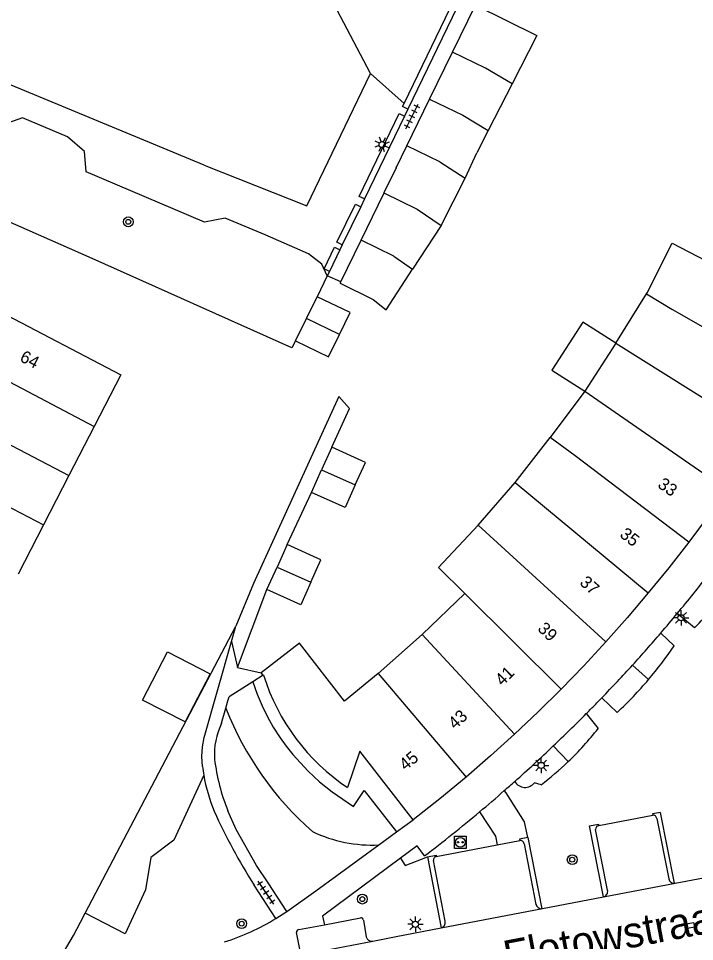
# Model space of a CAD drawing. Extents: x 132999 to 136000, y 398499 to 400501.
# Drawn here: x 133486.8 to 133541.7, y 399089.4 to 399164.4 of the extents above; entities that cross this region are included whole.
import ezdxf

# ---------------------------------------------------------------- set-up
doc = ezdxf.new("R2010")
doc.units = 0
for name, color, linetype in [('gg-afsc-erfafscheiding', 7, 'Continuous'), ('gg-afsc-hekwerk', 7, 'Continuous'), ('gg-anno-huisnummerreeks BGT', 7, 'Continuous'), ('gg-anno-openbare ruimte label', 7, 'Continuous'), ('gg-bbg-bijgebouw', 7, 'Continuous'), ('gg-bbg-gedigitaliseerde bebouwing', 7, 'Continuous'), ('gg-bbg-gedigitaliseerde bijgebouw', 7, 'Continuous'), ('gg-bbg-hoofdgebouw', 7, 'Continuous'), ('gg-bbg-luifel en loopbrug', 7, 'Continuous'), ('gg-bbg-tussenscheiding', 7, 'Continuous'), ('gg-knt-verharding', 7, 'Continuous'), ('gg-knt-verharding nz', 7, 'Continuous'), ('gt-grn-groengrens', 7, 'Continuous'), ('gt-grn-weggrens', 7, 'Continuous'), ('gt-symb-boom', 7, 'Continuous'), ('gt-symb-kolk center center', 7, 'Continuous'), ('gt-symb-laadpunt elektrisch vervoer', 7, 'Continuous'), ('gt-symb-lichtmast', 7, 'Continuous'), ('gt-symb-tegel verharding', 7, 'Continuous')]:
    doc.layers.add(name, color=color, linetype=linetype)

# ---------------------------------------------------------------- blocks, each defined once
blk = doc.blocks.new('gt0-LMAST')
at = {"layer": 'gt-symb-lichtmast'}
for p, q in [((-0.182, 0.173), (-0.447, 0.438)), ((-0.005, 0.246), (-0.005, 0.621)), ((0.172, 0.173), (0.437, 0.438)), ((-0.255, -0.004), (-0.63, -0.004)), ((-0.182, -0.181), (-0.447, -0.446)), ((-0.005, -0.254), (-0.005, -0.629)), ((0.437, -0.446), (0.172, -0.181)), ((0.245, -0.004), (0.62, -0.004))]:
    blk.add_line(p, q, dxfattribs=at)
blk.add_circle((-0.005, -0.004), 0.25, dxfattribs=at)
blk = doc.blocks.new('gt0-BOOM')
at = {"layer": 'gt-symb-boom'}
for radius in [0.4, 0.2]:
    blk.add_circle((0, 0), radius, dxfattribs=at)
blk = doc.blocks.new('gt0-LEV')
at = {"layer": 'gt-symb-laadpunt elektrisch vervoer'}
blk.add_lwpolyline([(-0.486, 0.501), (0.486, 0.501), (0.486, -0.499), (-0.486, -0.499)], close=True, dxfattribs=at)
for centre, radius in [((0, 0), 0.393), ((-0.186, 0), 0.0566), ((0.186, 0), 0.0566)]:
    blk.add_circle(centre, radius, dxfattribs=at)
blk = doc.blocks.new('gt0-TEG1')
at = {"layer": 'gt-symb-tegel verharding'}
for p, q in [((-1.125, 0), (1.125, 0)), ((-0.9, -0.25), (-0.9, 0.25)), ((-0.45, -0.25), (-0.45, 0.25)), ((0, -0.25), (0, 0.25)), ((0.45, -0.25), (0.45, 0.25)), ((0.9, -0.25), (0.9, 0.25))]:
    blk.add_line(p, q, dxfattribs=at)
blk = doc.blocks.new('gt0-KOLKCC')
at = {"layer": 'gt-symb-kolk center center'}
blk.add_lwpolyline([(-0.375, 0.2), (0.375, 0.2), (0.375, -0.2), (-0.375, -0.2)], close=True, dxfattribs=at)

msp = doc.modelspace()

# ---------------------------------------------------------------- linework, layer by layer
at = {"layer": 'gg-afsc-erfafscheiding'}
for p, q in [((133511.843, 399143.483), (133511.014, 399141.786)), ((133512.948, 399142.994), (133511.843, 399143.483)), ((133508.58, 399121.659), (133510.555, 399125.902)), ((133504.541, 399111.679), (133506.942, 399118.003)), ((133492.187, 399091.733), (133504.414, 399115.036)), ((133491.802, 399090.999), (133492.187, 399091.733))]:
    msp.add_line(p, q, dxfattribs=at)
for points in [[(133509.253, 399138.219), (133508.967, 399137.64), (133492.748, 399144.907), (133484.007, 399148.746)], [(133512.206, 399129.561), (133513.656, 399132.726), (133512.774, 399133.685), (133505.85, 399118.501), (133504.414, 399115.036)], [(133490.753, 399086.582), (133490.22, 399088.193), (133491.233, 399089.914), (133491.802, 399090.999)]]:
    msp.add_lwpolyline(points, dxfattribs=at)
at = {"layer": 'gg-afsc-hekwerk'}
for p, q in [((133515.357, 399159.931), (133502.555, 399184.214)), ((133501.842, 399152.493), (133455.942, 399171.471))]:
    msp.add_line(p, q, dxfattribs=at)
msp.add_lwpolyline([(133501.842, 399152.493), (133510.175, 399149.185), (133515.357, 399159.931)], dxfattribs=at)
at = {"layer": 'gg-bbg-bijgebouw'}
for p, q in [((133522.005, 399161.647), (133523.869, 399165.472)), ((133520.153, 399157.846), (133522.005, 399161.647)), ((133518.302, 399154.049), (133520.153, 399157.846)), ((133517.427, 399152.253), (133518.302, 399154.049)), ((133517.427, 399152.253), (133516.445, 399150.228)), ((133514.591, 399146.394), (133516.424, 399150.185)), ((133516.445, 399150.228), (133516.424, 399150.185)), ((133512.948, 399142.994), (133514.591, 399146.394)), ((133512.896, 399142.887), (133512.948, 399142.994)), ((133510.149, 399140.033), (133511.014, 399141.786)), ((133509.253, 399138.219), (133510.149, 399140.033))]:
    msp.add_line(p, q, dxfattribs=at)
at = {"layer": 'gg-bbg-gedigitaliseerde bebouwing'}
for p, q in [((133535.267, 399138.021), (133537.768, 399142.018)), ((133537.768, 399142.018), (133537.821, 399142.103)), ((133535.267, 399138.021), (133532.746, 399134.116)), ((133532.746, 399134.116), (133529.952, 399130.346)), ((133527.111, 399126.711), (133529.952, 399130.346)), ((133524.087, 399123.229), (133527.111, 399126.711)), ((133523.002, 399117.685), (133519.554, 399114.359)), ((133519.554, 399114.359), (133515.98, 399111.189)), ((133515.98, 399111.189), (133513.241, 399108.931))]:
    msp.add_line(p, q, dxfattribs=at)
for points in [[(133537.821, 399142.103), (133539.856, 399146.145), (133542.551, 399144.731)], [(133523.002, 399117.685), (133520.866, 399119.799), (133524.087, 399123.229)], [(133513.241, 399108.931), (133509.593, 399113.657), (133506.48, 399111.23)]]:
    msp.add_lwpolyline(points, dxfattribs=at)
at = {"layer": 'gg-bbg-gedigitaliseerde bijgebouw'}
for p, q in [((133526.857, 399159.095), (133524.91, 399155.293)), ((133524.91, 399155.293), (133523.987, 399153.489)), ((133523.047, 399151.433), (133523.987, 399153.489)), ((133521.08, 399147.59), (133523.047, 399151.433)), ((133521.08, 399147.59), (133518.761, 399144.023)), ((133512.206, 399129.561), (133511.383, 399127.738)), ((133510.555, 399125.902), (133511.383, 399127.738)), ((133508.58, 399121.659), (133507.762, 399119.834)), ((133506.942, 399118.003), (133507.762, 399119.834))]:
    msp.add_line(p, q, dxfattribs=at)
for points in [[(133523.869, 399165.472), (133528.861, 399163.011), (133526.857, 399159.095)], [(133512.896, 399142.887), (133515.569, 399141.568), (133516.614, 399140.723), (133518.761, 399144.023)], [(133512.828, 399138.724), (133513.706, 399140.521), (133511.014, 399141.786)], [(133509.253, 399138.219), (133511.949, 399136.924), (133512.828, 399138.724)], [(133514.117, 399126.503), (133514.938, 399128.327), (133512.206, 399129.561)], [(133514.117, 399126.503), (133513.295, 399124.676), (133510.555, 399125.902)], [(133510.499, 399118.602), (133511.318, 399120.427), (133508.58, 399121.659)], [(133510.499, 399118.602), (133509.679, 399116.774), (133506.942, 399118.003)]]:
    msp.add_lwpolyline(points, dxfattribs=at)
at = {"layer": 'gg-bbg-hoofdgebouw'}
for p, q in [((133492.914, 399131.261), (133490.85, 399127.262)), ((133490.85, 399127.262), (133488.782, 399123.255)), ((133488.782, 399123.255), (133486.722, 399119.264)), ((133506.619, 399111.047), (133506.48, 399111.23)), ((133506.659, 399111.058), (133506.619, 399111.047))]:
    msp.add_line(p, q, dxfattribs=at)
for points in [[(133483.07, 399136.416), (133485.23, 399140.6), (133495.07, 399135.44), (133492.914, 399131.261)], [(133544.283, 399126.132), (133542.761, 399123.98), (133541.191, 399121.862)], [(133541.191, 399121.862), (133539.575, 399119.778), (133537.913, 399117.73)], [(133537.913, 399117.73), (133536.208, 399115.72), (133534.459, 399113.749)], [(133534.459, 399113.749), (133532.67, 399111.819), (133530.839, 399109.928)], [(133530.839, 399109.928), (133528.965, 399108.076), (133527.051, 399106.266)], [(133527.051, 399106.266), (133525.1, 399104.5), (133523.111, 399102.778)], [(133518.814, 399099.305), (133514.487, 399104.88), (133513.491, 399101.918)], [(133523.111, 399102.778), (133520.983, 399101.017), (133518.814, 399099.305)]]:
    msp.add_lwpolyline(points, dxfattribs=at)
msp.add_arc((133523.042, 399116.181), 17.165, 197.36337, 236.19165, dxfattribs=at)
at = {"layer": 'gg-bbg-luifel en loopbrug'}
for points in [[(133535.267, 399138.021), (133532.604, 399139.74), (133530.083, 399135.835), (133532.746, 399134.116)], [(133496.845, 399109.023), (133498.866, 399112.941), (133502.328, 399111.166), (133500.308, 399107.25), (133496.845, 399109.023)]]:
    msp.add_lwpolyline(points, dxfattribs=at)
at = {"layer": 'gg-bbg-tussenscheiding'}
for p, q in [((133520.99, 399152.749), (133518.302, 399154.049)), ((133520.99, 399152.749), (133523.047, 399151.433)), ((133517.257, 399145.089), (133514.591, 399146.394)), ((133517.257, 399145.089), (133518.761, 399144.023)), ((133512.828, 399138.724), (133510.149, 399140.033)), ((133535.267, 399138.021), (133547.185, 399130.533)), ((133483.07, 399136.416), (133492.914, 399131.261)), ((133532.746, 399134.116), (133544.283, 399126.132)), ((133481.006, 399132.417), (133490.85, 399127.262)), ((133478.938, 399128.411), (133488.782, 399123.255)), ((133511.383, 399127.738), (133514.117, 399126.503)), ((133527.111, 399126.711), (133537.913, 399117.73)), ((133524.087, 399123.229), (133534.459, 399113.749)), ((133507.762, 399119.834), (133510.499, 399118.602)), ((133523.002, 399117.685), (133530.839, 399109.928)), ((133519.554, 399114.359), (133527.051, 399106.266)), ((133515.98, 399111.189), (133523.111, 399102.778))]:
    msp.add_line(p, q, dxfattribs=at)
for points in [[(133526.857, 399159.095), (133524.687, 399160.35), (133522.005, 399161.647)], [(133520.153, 399157.846), (133522.843, 399156.551), (133524.91, 399155.293)], [(133516.445, 399150.228), (133519.13, 399148.913), (133521.08, 399147.59)], [(133537.768, 399142.018), (133539.815, 399140.785), (133549.89, 399135.056)], [(133541.191, 399121.862), (133531.975, 399128.857), (133529.952, 399130.346)]]:
    msp.add_lwpolyline(points, dxfattribs=at)
at = {"layer": 'gg-knt-verharding'}
for p, q in [((133530.082, 399181.265), (133518.38, 399157.026)), ((133518.38, 399157.026), (133518.11, 399156.466)), ((133518.11, 399156.466), (133514.86, 399149.733)), ((133514.86, 399149.733), (133514.555, 399149.102)), ((133514.555, 399149.102), (133513.06, 399146.005)), ((133512.864, 399145.599), (133512.023, 399143.855)), ((133513.06, 399146.005), (133512.864, 399145.599)), ((133512.023, 399143.855), (133511.843, 399143.483)), ((133504.063, 399113.802), (133504.414, 399115.036)), ((133504.541, 399111.679), (133506.48, 399111.23)), ((133506.619, 399111.047), (133505.793, 399110.521)), ((133505.793, 399110.521), (133503.866, 399109.296)), ((133503.602, 399108.36), (133503.773, 399108.965)), ((133503.773, 399108.965), (133503.866, 399109.296)), ((133503.258, 399107.146), (133503.602, 399108.36)), ((133533.884, 399098.84), (133538.268, 399099.693)), ((133517.468, 399098.318), (133518.814, 399099.305)), ((133538.601, 399099.42), (133539.576, 399094.503)), ((133516.027, 399097.262), (133517.468, 399098.318)), ((133534.603, 399093.584), (133533.635, 399098.512)), ((133525.646, 399097.268), (133527.471, 399097.615)), ((133528.133, 399097.857), (133529.257, 399092.08)), ((133520.692, 399096.325), (133525.646, 399097.268)), ((133527.821, 399097.36), (133528.784, 399092.438)), ((133519.987, 399096.292), (133521.091, 399090.535)), ((133521.424, 399091.058), (133520.467, 399095.989)), ((133540.101, 399094.156), (133543.602, 399094.827)), ((133507.661, 399091.301), (133505.891, 399094.006)), ((133508.562, 399091.859), (133507.036, 399094.18)), ((133540.03, 399094.148), (133540.101, 399094.156)), ((133529.311, 399092.087), (133534.279, 399093.053)), ((133529.257, 399092.08), (133529.311, 399092.087)), ((133509.517, 399090.385), (133511.6, 399090.779)), ((133511.6, 399090.779), (133514.541, 399091.335)), ((133514.768, 399091.166), (133514.999, 399089.798)), ((133509.615, 399088.795), (133509.345, 399090.16)), ((133517.436, 399089.822), (133521.091, 399090.535)), ((133515.532, 399089.45), (133517.436, 399089.822))]:
    msp.add_line(p, q, dxfattribs=at)
for points in [[(133501.695, 399103.645), (133501.646, 399104.445), (133501.714, 399105.244), (133501.839, 399105.977), (133504.063, 399113.802)], [(133507.036, 399094.18), (133506.104, 399095.599), (133504.452, 399098.512), (133503.771, 399100.028)], [(133540.03, 399094.148), (133538.906, 399099.91), (133538.25, 399099.787), (133538.268, 399099.693)], [(133534.279, 399093.053), (133533.134, 399098.824), (133533.863, 399098.957), (133533.884, 399098.84)], [(133528.133, 399097.857), (133527.45, 399097.723), (133527.471, 399097.615)], [(133508.562, 399091.859), (133510.902, 399093.523), (133516.027, 399097.262)], [(133519.745, 399096.376), (133519.128, 399097.187), (133517.775, 399096.18)], [(133517.775, 399096.18), (133511.463, 399091.484), (133511.6, 399090.779)], [(133519.987, 399096.292), (133520.673, 399096.425), (133520.692, 399096.325)]]:
    msp.add_lwpolyline(points, dxfattribs=at)
for centre, radius, start, end in [((133447.376, 399192.884), 120.54, 320.40711, 322.38101), ((133450.382, 399190.474), 116.687, 319.35978, 320.37835), ((133452.414, 399188.578), 113.91, 317.67529, 319.41755), ((133451.492, 399189.235), 115.035, 315.92926, 317.743), ((133454.234, 399186.474), 111.144, 315.47755, 315.96859), ((133442.407, 399197.608), 127.384, 313.56221, 315.25025), ((133469.276, 399171.195), 89.707, 315.14888, 315.69853), ((133508.312, 399104.64), 5.641, 153.62091, 184.09274), ((133441.981, 399197.988), 127.953, 311.68189, 313.58278), ((133518.653, 399106.112), 16.077, 186.69852, 202.23713), ((133516.522, 399105.59), 14.954, 187.47378, 190.25832), ((133516.525, 399105.588), 14.957, 190.25016, 201.96546), ((133411.256, 399232.782), 174.371, 311.24586, 311.61926), ((133442.168, 399197.798), 127.687, 309.97111, 311.16614), ((133550.135, 399121.793), 52.246, 204.65976, 212.12988), ((133441.984, 399197.923), 127.901, 307.44365, 309.99836), ((133538.275, 399099.362), 0.331, 10.14871, 91.16013), ((133533.934, 399098.543), 0.301, 99.64449, 185.94788), ((133527.53, 399097.329), 0.293, 6.17252, 101.67546), ((133520.737, 399096.052), 0.277, 99.25538, 193.1287), ((133540.017, 399094.6), 0.452, 192.35734, 271.59624), ((133534.177, 399093.48), 0.438, 283.43264, 13.78682), ((133529.229, 399092.535), 0.456, 192.28532, 273.47263), ((133498.304, 399106.226), 17.615, 287.0967, 302.08431), ((133514.582, 399091.153), 0.187, 4.05541, 102.60971), ((133520.988, 399090.968), 0.445, 283.3454, 11.68387), ((133509.54, 399090.189), 0.197, 96.59739, 188.6108), ((133515.457, 399089.918), 0.474, 194.64428, 279.07403)]:
    msp.add_arc(centre, radius, start, end, dxfattribs=at)
at = {"layer": 'gg-knt-verharding nz'}
for p, q in [((133534.279, 399093.053), (133540.101, 399094.156)), ((133521.091, 399090.535), (133529.311, 399092.087)), ((133509.278, 399088.258), (133515.532, 399089.45))]:
    msp.add_line(p, q, dxfattribs=at)
at = {"layer": 'gt-grn-groengrens'}
for p, q in [((133515.357, 399159.931), (133518.072, 399157.5)), ((133541.666, 399114.9), (133540.263, 399116.061)), ((133538.926, 399114.475), (133540.008, 399113.425)), ((133537.932, 399110.698), (133536.633, 399111.879)), ((133535.382, 399108.023), (133534.142, 399109.223)), ((133532.873, 399107.928), (133533.832, 399106.723)), ((133531.404, 399104.028), (133530.192, 399105.302)), ((133529.198, 399102.148), (133528.673, 399102.317))]:
    msp.add_line(p, q, dxfattribs=at)
for points in [[(133518.072, 399157.5), (133529.647, 399181.475), (133530.082, 399181.265)], [(133518.38, 399157.026), (133517.945, 399157.236), (133518.072, 399157.5)], [(133514.86, 399149.733), (133514.424, 399149.944), (133517.674, 399156.676), (133518.11, 399156.466)], [(133511.843, 399143.483), (133511.39, 399144.441), (133510.304, 399145.281), (133506.804, 399146.821), (133503.549, 399148.186), (133501.861, 399147.859), (133492.261, 399151.948), (133492.129, 399153.595), (133490.729, 399154.785), (133487.088, 399156.326), (133485.478, 399155.766), (133483.728, 399154.015), (133483.168, 399151.494), (133483.74, 399149.622)], [(133513.06, 399146.005), (133512.625, 399146.215), (133514.119, 399149.312), (133514.555, 399149.102)], [(133512.023, 399143.855), (133511.587, 399144.066), (133512.429, 399145.809), (133512.864, 399145.599)], [(133505.793, 399110.521), (133506.134, 399109.513), (133506.548, 399108.55), (133506.991, 399107.656), (133507.453, 399106.837), (133508.003, 399105.969), (133508.494, 399105.295), (133509.053, 399104.601), (133510.276, 399103.252), (133511.219, 399102.376), (133512.24, 399101.576), (133513.963, 399100.381), (133514.848, 399101.683), (133517.468, 399098.318)], [(133501.807, 399102.927), (133499.373, 399097.647), (133497.496, 399096.254), (133497.085, 399093.623), (133495.433, 399090.031), (133492.187, 399091.733)], [(133528.133, 399097.857), (133527.846, 399099.153), (133526.378, 399101.49), (133526.217, 399101.675)], [(133524.194, 399099.943), (133525.511, 399097.973), (133525.646, 399097.268)], [(133517.775, 399096.18), (133518.166, 399095.581), (133519.987, 399096.292)]]:
    msp.add_lwpolyline(points, dxfattribs=at)
for centre, radius, start, end in [((133511.376, 399144.384), 42.27, 315.77214, 321.50136), ((133513.199, 399131.68), 32.434, 319.69022, 325.74747), ((133513.223, 399131.7), 32.429, 313.10385, 319.63705), ((133527.819, 399117.912), 26.033, 201.5254, 228.73079), ((133514.346, 399121.837), 24.661, 313.76574, 322.20114), ((133514.295, 399121.87), 24.72, 307.07741, 313.79927), ((133527.908, 399102.905), 0.965, 209.66068, 322.49309), ((133515.495, 399108.517), 11.268, 244.52465, 272.70804)]:
    msp.add_arc(centre, radius, start, end, dxfattribs=at)
at = {"layer": 'gt-grn-weggrens'}
for p, q in [((133504.063, 399113.802), (133504.541, 399111.679)), ((133507.661, 399091.301), (133508.562, 399091.859))]:
    msp.add_line(p, q, dxfattribs=at)

# ---------------------------------------------------------------- block references
at = {"layer": 'gt-symb-boom'}
for p in [(133495.678, 399147.878), (133531.735, 399096.064), (133514.689, 399092.862), (133504.887, 399090.869)]:
    msp.add_blockref('gt0-BOOM', p, dxfattribs=at)
at = {"layer": 'gt-symb-kolk center center', "rotation": 10.920580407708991}
msp.add_blockref('gt0-KOLKCC', (133541.261, 399090.707), dxfattribs=at)
at = {"layer": 'gt-symb-laadpunt elektrisch vervoer'}
msp.add_blockref('gt0-LEV', (133522.644, 399097.48), dxfattribs=at)
at = {"layer": 'gt-symb-lichtmast', "rotation": -25.92418551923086}
msp.add_blockref('gt0-LMAST', (133516.298, 399154.16), dxfattribs=at)
at = {"layer": 'gt-symb-lichtmast'}
for p in [(133540.575, 399115.716), (133529.215, 399103.722), (133519, 399090.822)]:
    msp.add_blockref('gt0-LMAST', p, dxfattribs=at)
at = {"layer": 'gt-symb-tegel verharding'}
for p, rotation in [((133518.726, 399156.433), 63.89617500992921), ((133506.875, 399093.387), 124.4524836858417)]:
    msp.add_blockref('gt0-TEG1', p, dxfattribs=dict(at, rotation=rotation))

# ---------------------------------------------------------------- texts
at = {"layer": 'gg-anno-huisnummerreeks BGT'}
for s, rotation, p in [('64', 332.7, (133486.793, 399136.601)), ('33', 324.7, (133538.599, 399126.369)), ('35', 322.2, (133535.521, 399122.347)), ('37', 318.4, (133532.27, 399118.479)), ('39', 315.9, (133528.859, 399114.751)), ('41', 44.7, (133526.062, 399110.126)), ('43', 42.2, (133522.21, 399106.604)), ('45', 39.6, (133518.19, 399103.249))]:
    msp.add_text(s, height=1, rotation=rotation, dxfattribs=at).set_placement(p)
at = {"layer": 'gg-anno-openbare ruimte label'}
msp.add_text('Von Flotowstraat', height=2.5, rotation=10.8, dxfattribs=at).set_placement((133519.663, 399085.682))

doc.saveas('drawing.dxf')
